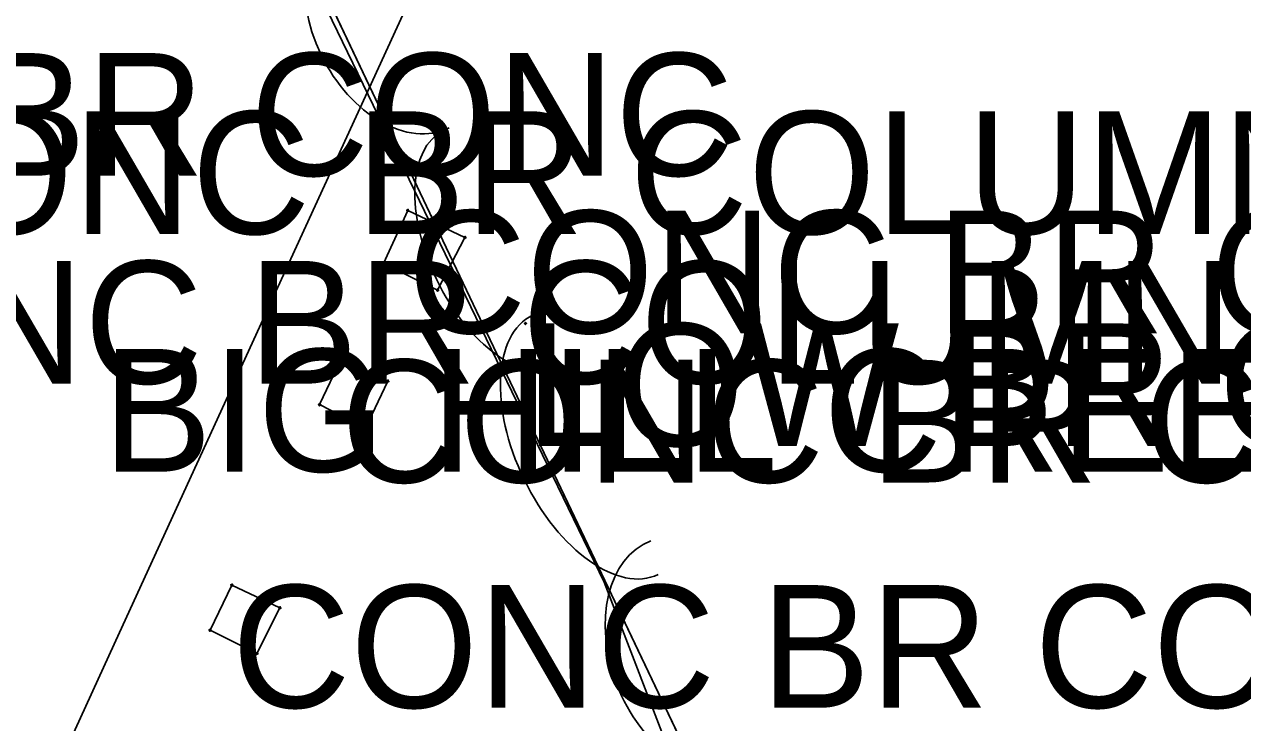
# Model space of a CAD drawing. Extents: x 954793 to 988390, y 1867850 to 1924428.
# Drawn here: x 955122.41 to 955172.03, y 1923850.02 to 1923878.47 of the extents above; entities that cross this region are included whole.
import ezdxf

# ---------------------------------------------------------------- set-up
doc = ezdxf.new("R2010")
doc.units = 0
for name, color, linetype in [('S_BRIDGE', 7, 'Continuous'), ('S_MISC_STRUCTURES', 7, 'Continuous'), ('S_MISC_STRUCTURES_ANNOT', 7, 'Continuous'), ('S_MSC_PT_SYM', 7, 'Continuous'), ('S_STR_PT_SYM', 7, 'Continuous'), ('S_STREAM', 7, 'Continuous'), ('S_SURVEY_TEXT_ANNOT', 7, 'Continuous'), ('S_TREE', 7, 'Continuous')]:
    doc.layers.add(name, color=color, linetype=linetype)

msp = doc.modelspace()

# ---------------------------------------------------------------- linework, layer by layer
at = {"layer": 'S_BRIDGE'}
for p, q in [((955139.184, 1923870.239), (955124.218, 1923901.751)), ((955154.386, 1923838.306), (955139.184, 1923870.239))]:
    msp.add_line(p, q, dxfattribs=at)
msp.add_lwpolyline([(955140.04, 1923804.036), (955147.194, 1923819.986), (955154.386, 1923838.306), (955139.184, 1923870.239), (955124.218, 1923901.751), (955107.649, 1923936.366), (955100.025, 1923919.411), (955092.755, 1923902.862), (955108.64, 1923869.646), (955123.83, 1923837.942), (955140.04, 1923804.036)], dxfattribs=at)
msp.add_lwpolyline([(955140.04, 1923804.036), (955147.194, 1923819.986), (955154.386, 1923838.306), (955139.184, 1923870.239), (955124.218, 1923901.751), (955107.649, 1923936.366), (955100.025, 1923919.411), (955092.755, 1923902.862), (955108.64, 1923869.646), (955123.83, 1923837.942), (955140.04, 1923804.036)], dxfattribs=at)
at = {"layer": 'S_MISC_STRUCTURES'}
for p, q in [((955138.022, 1923870.886), (955137.028, 1923868.731)), ((955140.348, 1923869.792), (955138.022, 1923870.886)), ((955139.236, 1923867.648), (955140.348, 1923869.792)), ((955137.028, 1923868.731), (955139.236, 1923867.648)), ((955135.296, 1923864.807), (955134.434, 1923862.979)), ((955137.208, 1923863.934), (955135.296, 1923864.807)), ((955136.3, 1923862.021), (955137.208, 1923863.934)), ((955134.434, 1923862.979), (955136.3, 1923862.021)), ((955130.858, 1923855.627), (955129.974, 1923853.787)), ((955132.813, 1923854.699), (955130.858, 1923855.627)), ((955131.873, 1923852.842), (955132.813, 1923854.699)), ((955129.974, 1923853.787), (955131.873, 1923852.842))]:
    msp.add_line(p, q, dxfattribs=at)
for points in [[(955138.022, 1923870.886), (955137.028, 1923868.731), (955139.236, 1923867.648), (955140.348, 1923869.792), (955138.022, 1923870.886)], [(955138.022, 1923870.886), (955137.028, 1923868.731), (955139.236, 1923867.648), (955140.348, 1923869.792), (955138.022, 1923870.886)], [(955135.296, 1923864.807), (955134.434, 1923862.979), (955136.3, 1923862.021), (955137.208, 1923863.934), (955135.296, 1923864.807)], [(955135.296, 1923864.807), (955134.434, 1923862.979), (955136.3, 1923862.021), (955137.208, 1923863.934), (955135.296, 1923864.807)], [(955130.858, 1923855.627), (955129.974, 1923853.787), (955131.873, 1923852.842), (955132.813, 1923854.699), (955130.858, 1923855.627)], [(955130.858, 1923855.627), (955129.974, 1923853.787), (955131.873, 1923852.842), (955132.813, 1923854.699), (955130.858, 1923855.627)]]:
    msp.add_lwpolyline(points, dxfattribs=at)
at = {"layer": 'S_MSC_PT_SYM'}
for points in [[(955138.022, 1923870.886), (955138.022, 1923870.936), (955138.022, 1923870.886), (955137.972, 1923870.886), (955138.022, 1923870.886), (955138.022, 1923870.836), (955138.022, 1923870.886), (955138.072, 1923870.886)], [(955138.022, 1923870.886), (955138.022, 1923870.936), (955138.022, 1923870.886), (955137.972, 1923870.886), (955138.022, 1923870.886), (955138.022, 1923870.836), (955138.022, 1923870.886), (955138.072, 1923870.886)], [(955138.022, 1923870.886), (955138.001, 1923870.84), (955138.022, 1923870.886), (955138.067, 1923870.864), (955138.022, 1923870.886), (955138.043, 1923870.931), (955138.022, 1923870.886), (955137.977, 1923870.907)], [(955138.022, 1923870.886), (955138.067, 1923870.865), (955138.022, 1923870.886), (955138.043, 1923870.931), (955138.022, 1923870.886), (955137.977, 1923870.906), (955138.022, 1923870.886), (955138.001, 1923870.84)], [(955138.022, 1923870.886), (955138.001, 1923870.84), (955138.022, 1923870.886), (955138.067, 1923870.864), (955138.022, 1923870.886), (955138.043, 1923870.931), (955138.022, 1923870.886), (955137.977, 1923870.907)], [(955138.022, 1923870.886), (955138.067, 1923870.865), (955138.022, 1923870.886), (955138.043, 1923870.931), (955138.022, 1923870.886), (955137.977, 1923870.906), (955138.022, 1923870.886), (955138.001, 1923870.84)], [(955140.348, 1923869.792), (955140.348, 1923869.842), (955140.348, 1923869.792), (955140.298, 1923869.792), (955140.348, 1923869.792), (955140.348, 1923869.742), (955140.348, 1923869.792), (955140.398, 1923869.792)], [(955140.348, 1923869.792), (955140.348, 1923869.842), (955140.348, 1923869.792), (955140.298, 1923869.792), (955140.348, 1923869.792), (955140.348, 1923869.742), (955140.348, 1923869.792), (955140.398, 1923869.792)], [(955140.348, 1923869.792), (955140.327, 1923869.747), (955140.348, 1923869.792), (955140.394, 1923869.771), (955140.348, 1923869.792), (955140.37, 1923869.838), (955140.348, 1923869.792), (955140.303, 1923869.814)], [(955140.348, 1923869.792), (955140.327, 1923869.747), (955140.348, 1923869.792), (955140.394, 1923869.771), (955140.348, 1923869.792), (955140.37, 1923869.838), (955140.348, 1923869.792), (955140.303, 1923869.814)], [(955137.028, 1923868.731), (955137.028, 1923868.781), (955137.028, 1923868.731), (955136.978, 1923868.731), (955137.028, 1923868.731), (955137.028, 1923868.681), (955137.028, 1923868.731), (955137.078, 1923868.731)], [(955137.028, 1923868.731), (955137.028, 1923868.781), (955137.028, 1923868.731), (955136.978, 1923868.731), (955137.028, 1923868.731), (955137.028, 1923868.681), (955137.028, 1923868.731), (955137.078, 1923868.731)], [(955137.028, 1923868.731), (955137.05, 1923868.776), (955137.028, 1923868.731), (955136.983, 1923868.753), (955137.028, 1923868.731), (955137.006, 1923868.687), (955137.028, 1923868.731), (955137.073, 1923868.709)], [(955137.028, 1923868.731), (955137.05, 1923868.776), (955137.028, 1923868.731), (955136.983, 1923868.753), (955137.028, 1923868.731), (955137.006, 1923868.687), (955137.028, 1923868.731), (955137.073, 1923868.709)], [(955139.236, 1923867.648), (955139.236, 1923867.698), (955139.236, 1923867.648), (955139.186, 1923867.648), (955139.236, 1923867.648), (955139.236, 1923867.598), (955139.236, 1923867.648), (955139.286, 1923867.648)], [(955139.236, 1923867.648), (955139.236, 1923867.698), (955139.236, 1923867.648), (955139.186, 1923867.648), (955139.236, 1923867.648), (955139.236, 1923867.598), (955139.236, 1923867.648), (955139.286, 1923867.648)], [(955139.236, 1923867.648), (955139.192, 1923867.671), (955139.236, 1923867.648), (955139.213, 1923867.604), (955139.236, 1923867.648), (955139.281, 1923867.625), (955139.236, 1923867.648), (955139.259, 1923867.693)], [(955139.236, 1923867.648), (955139.192, 1923867.671), (955139.236, 1923867.648), (955139.213, 1923867.604), (955139.236, 1923867.648), (955139.281, 1923867.625), (955139.236, 1923867.648), (955139.259, 1923867.693)], [(955142.814, 1923866.288), (955142.814, 1923866.338), (955142.814, 1923866.288), (955142.764, 1923866.288), (955142.814, 1923866.288), (955142.814, 1923866.238), (955142.814, 1923866.288), (955142.864, 1923866.288)], [(955142.814, 1923866.288), (955142.814, 1923866.338), (955142.814, 1923866.288), (955142.764, 1923866.288), (955142.814, 1923866.288), (955142.814, 1923866.238), (955142.814, 1923866.288), (955142.864, 1923866.288)], [(955125.59, 1923865.248), (955125.59, 1923865.298), (955125.59, 1923865.248), (955125.54, 1923865.248), (955125.59, 1923865.248), (955125.59, 1923865.198), (955125.59, 1923865.248), (955125.64, 1923865.248)], [(955125.59, 1923865.248), (955125.59, 1923865.298), (955125.59, 1923865.248), (955125.54, 1923865.248), (955125.59, 1923865.248), (955125.59, 1923865.198), (955125.59, 1923865.248), (955125.64, 1923865.248)], [(955135.296, 1923864.807), (955135.296, 1923864.857), (955135.296, 1923864.807), (955135.246, 1923864.807), (955135.296, 1923864.807), (955135.296, 1923864.757), (955135.296, 1923864.807), (955135.346, 1923864.807)], [(955135.296, 1923864.807), (955135.296, 1923864.857), (955135.296, 1923864.807), (955135.246, 1923864.807), (955135.296, 1923864.807), (955135.296, 1923864.757), (955135.296, 1923864.807), (955135.346, 1923864.807)], [(955135.296, 1923864.807), (955135.275, 1923864.762), (955135.296, 1923864.807), (955135.341, 1923864.786), (955135.296, 1923864.807), (955135.317, 1923864.853), (955135.296, 1923864.807), (955135.25, 1923864.828)], [(955135.296, 1923864.807), (955135.275, 1923864.762), (955135.296, 1923864.807), (955135.341, 1923864.786), (955135.296, 1923864.807), (955135.317, 1923864.853), (955135.296, 1923864.807), (955135.25, 1923864.828)], [(955135.296, 1923864.807), (955135.341, 1923864.786), (955135.296, 1923864.807), (955135.317, 1923864.852), (955135.296, 1923864.807), (955135.251, 1923864.828), (955135.296, 1923864.807), (955135.275, 1923864.762)], [(955135.296, 1923864.807), (955135.341, 1923864.786), (955135.296, 1923864.807), (955135.317, 1923864.852), (955135.296, 1923864.807), (955135.251, 1923864.828), (955135.296, 1923864.807), (955135.275, 1923864.762)], [(955137.208, 1923863.934), (955137.208, 1923863.984), (955137.208, 1923863.934), (955137.158, 1923863.934), (955137.208, 1923863.934), (955137.208, 1923863.884), (955137.208, 1923863.934), (955137.258, 1923863.934)], [(955137.208, 1923863.934), (955137.208, 1923863.984), (955137.208, 1923863.934), (955137.158, 1923863.934), (955137.208, 1923863.934), (955137.208, 1923863.884), (955137.208, 1923863.934), (955137.258, 1923863.934)], [(955137.208, 1923863.934), (955137.187, 1923863.889), (955137.208, 1923863.934), (955137.254, 1923863.913), (955137.208, 1923863.934), (955137.229, 1923863.979), (955137.208, 1923863.934), (955137.163, 1923863.955)], [(955137.208, 1923863.934), (955137.187, 1923863.889), (955137.208, 1923863.934), (955137.254, 1923863.913), (955137.208, 1923863.934), (955137.229, 1923863.979), (955137.208, 1923863.934), (955137.163, 1923863.955)], [(955134.434, 1923862.979), (955134.434, 1923863.029), (955134.434, 1923862.979), (955134.384, 1923862.979), (955134.434, 1923862.979), (955134.434, 1923862.929), (955134.434, 1923862.979), (955134.484, 1923862.979)], [(955134.434, 1923862.979), (955134.434, 1923863.029), (955134.434, 1923862.979), (955134.384, 1923862.979), (955134.434, 1923862.979), (955134.434, 1923862.929), (955134.434, 1923862.979), (955134.484, 1923862.979)], [(955134.434, 1923862.979), (955134.457, 1923863.023), (955134.434, 1923862.979), (955134.389, 1923863.002), (955134.434, 1923862.979), (955134.411, 1923862.934), (955134.434, 1923862.979), (955134.478, 1923862.956)], [(955134.434, 1923862.979), (955134.457, 1923863.023), (955134.434, 1923862.979), (955134.389, 1923863.002), (955134.434, 1923862.979), (955134.411, 1923862.934), (955134.434, 1923862.979), (955134.478, 1923862.956)], [(955136.3, 1923862.021), (955136.3, 1923862.071), (955136.3, 1923862.021), (955136.25, 1923862.021), (955136.3, 1923862.021), (955136.3, 1923861.971), (955136.3, 1923862.021), (955136.35, 1923862.021)], [(955136.3, 1923862.021), (955136.3, 1923862.071), (955136.3, 1923862.021), (955136.25, 1923862.021), (955136.3, 1923862.021), (955136.3, 1923861.971), (955136.3, 1923862.021), (955136.35, 1923862.021)], [(955136.3, 1923862.021), (955136.255, 1923862.042), (955136.3, 1923862.021), (955136.279, 1923861.976), (955136.3, 1923862.021), (955136.345, 1923861.999), (955136.3, 1923862.021), (955136.321, 1923862.066)], [(955136.3, 1923862.021), (955136.255, 1923862.042), (955136.3, 1923862.021), (955136.279, 1923861.976), (955136.3, 1923862.021), (955136.345, 1923861.999), (955136.3, 1923862.021), (955136.321, 1923862.066)], [(955130.858, 1923855.627), (955130.858, 1923855.677), (955130.858, 1923855.627), (955130.808, 1923855.627), (955130.858, 1923855.627), (955130.858, 1923855.577), (955130.858, 1923855.627), (955130.908, 1923855.627)], [(955130.858, 1923855.627), (955130.858, 1923855.677), (955130.858, 1923855.627), (955130.808, 1923855.627), (955130.858, 1923855.627), (955130.858, 1923855.577), (955130.858, 1923855.627), (955130.908, 1923855.627)], [(955130.858, 1923855.627), (955130.836, 1923855.582), (955130.858, 1923855.627), (955130.903, 1923855.606), (955130.858, 1923855.627), (955130.879, 1923855.673), (955130.858, 1923855.627), (955130.812, 1923855.649)], [(955130.858, 1923855.627), (955130.836, 1923855.582), (955130.858, 1923855.627), (955130.903, 1923855.606), (955130.858, 1923855.627), (955130.879, 1923855.673), (955130.858, 1923855.627), (955130.812, 1923855.649)], [(955130.858, 1923855.627), (955130.903, 1923855.606), (955130.858, 1923855.627), (955130.879, 1923855.672), (955130.858, 1923855.627), (955130.813, 1923855.649), (955130.858, 1923855.627), (955130.836, 1923855.582)], [(955130.858, 1923855.627), (955130.903, 1923855.606), (955130.858, 1923855.627), (955130.879, 1923855.672), (955130.858, 1923855.627), (955130.813, 1923855.649), (955130.858, 1923855.627), (955130.836, 1923855.582)], [(955132.813, 1923854.699), (955132.813, 1923854.749), (955132.813, 1923854.699), (955132.763, 1923854.699), (955132.813, 1923854.699), (955132.813, 1923854.649), (955132.813, 1923854.699), (955132.863, 1923854.699)], [(955132.813, 1923854.699), (955132.813, 1923854.749), (955132.813, 1923854.699), (955132.763, 1923854.699), (955132.813, 1923854.699), (955132.813, 1923854.649), (955132.813, 1923854.699), (955132.863, 1923854.699)], [(955132.813, 1923854.699), (955132.791, 1923854.654), (955132.813, 1923854.699), (955132.858, 1923854.678), (955132.813, 1923854.699), (955132.834, 1923854.744), (955132.813, 1923854.699), (955132.768, 1923854.721)], [(955132.813, 1923854.699), (955132.791, 1923854.654), (955132.813, 1923854.699), (955132.858, 1923854.678), (955132.813, 1923854.699), (955132.834, 1923854.744), (955132.813, 1923854.699), (955132.768, 1923854.721)], [(955129.974, 1923853.787), (955129.974, 1923853.837), (955129.974, 1923853.787), (955129.924, 1923853.787), (955129.974, 1923853.787), (955129.974, 1923853.737), (955129.974, 1923853.787), (955130.024, 1923853.787)], [(955129.974, 1923853.787), (955129.974, 1923853.837), (955129.974, 1923853.787), (955129.924, 1923853.787), (955129.974, 1923853.787), (955129.974, 1923853.737), (955129.974, 1923853.787), (955130.024, 1923853.787)], [(955129.974, 1923853.787), (955129.996, 1923853.832), (955129.974, 1923853.787), (955129.929, 1923853.809), (955129.974, 1923853.787), (955129.951, 1923853.742), (955129.974, 1923853.787), (955130.018, 1923853.765)], [(955129.974, 1923853.787), (955129.996, 1923853.832), (955129.974, 1923853.787), (955129.929, 1923853.809), (955129.974, 1923853.787), (955129.951, 1923853.742), (955129.974, 1923853.787), (955130.018, 1923853.765)], [(955131.873, 1923852.842), (955131.873, 1923852.892), (955131.873, 1923852.842), (955131.823, 1923852.842), (955131.873, 1923852.842), (955131.873, 1923852.792), (955131.873, 1923852.842), (955131.923, 1923852.842)], [(955131.873, 1923852.842), (955131.873, 1923852.892), (955131.873, 1923852.842), (955131.823, 1923852.842), (955131.873, 1923852.842), (955131.873, 1923852.792), (955131.873, 1923852.842), (955131.923, 1923852.842)], [(955131.873, 1923852.842), (955131.828, 1923852.865), (955131.873, 1923852.842), (955131.85, 1923852.798), (955131.873, 1923852.842), (955131.917, 1923852.82), (955131.873, 1923852.842), (955131.895, 1923852.887)], [(955131.873, 1923852.842), (955131.828, 1923852.865), (955131.873, 1923852.842), (955131.85, 1923852.798), (955131.873, 1923852.842), (955131.917, 1923852.82), (955131.873, 1923852.842), (955131.895, 1923852.887)]]:
    msp.add_lwpolyline(points, close=True, dxfattribs=at)
for points in [[(955138.022, 1923870.886), (955138.022, 1923870.936), (955138.022, 1923870.886), (955137.972, 1923870.886), (955138.022, 1923870.886), (955138.022, 1923870.836), (955138.022, 1923870.886), (955138.072, 1923870.886)], [(955140.348, 1923869.792), (955140.348, 1923869.842), (955140.348, 1923869.792), (955140.298, 1923869.792), (955140.348, 1923869.792), (955140.348, 1923869.742), (955140.348, 1923869.792), (955140.398, 1923869.792)], [(955137.028, 1923868.731), (955137.028, 1923868.781), (955137.028, 1923868.731), (955136.978, 1923868.731), (955137.028, 1923868.731), (955137.028, 1923868.681), (955137.028, 1923868.731), (955137.078, 1923868.731)], [(955139.236, 1923867.648), (955139.236, 1923867.698), (955139.236, 1923867.648), (955139.186, 1923867.648), (955139.236, 1923867.648), (955139.236, 1923867.598), (955139.236, 1923867.648), (955139.286, 1923867.648)], [(955142.814, 1923866.288), (955142.814, 1923866.338), (955142.814, 1923866.288), (955142.764, 1923866.288), (955142.814, 1923866.288), (955142.814, 1923866.238), (955142.814, 1923866.288), (955142.864, 1923866.288)], [(955125.59, 1923865.248), (955125.59, 1923865.298), (955125.59, 1923865.248), (955125.54, 1923865.248), (955125.59, 1923865.248), (955125.59, 1923865.198), (955125.59, 1923865.248), (955125.64, 1923865.248)], [(955135.296, 1923864.807), (955135.296, 1923864.857), (955135.296, 1923864.807), (955135.246, 1923864.807), (955135.296, 1923864.807), (955135.296, 1923864.757), (955135.296, 1923864.807), (955135.346, 1923864.807)], [(955137.208, 1923863.934), (955137.208, 1923863.984), (955137.208, 1923863.934), (955137.158, 1923863.934), (955137.208, 1923863.934), (955137.208, 1923863.884), (955137.208, 1923863.934), (955137.258, 1923863.934)], [(955134.434, 1923862.979), (955134.434, 1923863.029), (955134.434, 1923862.979), (955134.384, 1923862.979), (955134.434, 1923862.979), (955134.434, 1923862.929), (955134.434, 1923862.979), (955134.484, 1923862.979)], [(955136.3, 1923862.021), (955136.3, 1923862.071), (955136.3, 1923862.021), (955136.25, 1923862.021), (955136.3, 1923862.021), (955136.3, 1923861.971), (955136.3, 1923862.021), (955136.35, 1923862.021)], [(955130.858, 1923855.627), (955130.858, 1923855.677), (955130.858, 1923855.627), (955130.808, 1923855.627), (955130.858, 1923855.627), (955130.858, 1923855.577), (955130.858, 1923855.627), (955130.908, 1923855.627)], [(955132.813, 1923854.699), (955132.813, 1923854.749), (955132.813, 1923854.699), (955132.763, 1923854.699), (955132.813, 1923854.699), (955132.813, 1923854.649), (955132.813, 1923854.699), (955132.863, 1923854.699)], [(955129.974, 1923853.787), (955129.974, 1923853.837), (955129.974, 1923853.787), (955129.924, 1923853.787), (955129.974, 1923853.787), (955129.974, 1923853.737), (955129.974, 1923853.787), (955130.024, 1923853.787)], [(955131.873, 1923852.842), (955131.873, 1923852.892), (955131.873, 1923852.842), (955131.823, 1923852.842), (955131.873, 1923852.842), (955131.873, 1923852.792), (955131.873, 1923852.842), (955131.923, 1923852.842)]]:
    msp.add_lwpolyline(points, dxfattribs=at)
at = {"layer": 'S_STR_PT_SYM'}
for points in [[(955139.184, 1923870.239), (955139.184, 1923870.739), (955139.184, 1923870.239), (955138.684, 1923870.239), (955139.184, 1923870.239), (955139.184, 1923869.739), (955139.184, 1923870.239), (955139.684, 1923870.239)], [(955139.184, 1923870.239), (955139.184, 1923870.739), (955139.184, 1923870.239), (955138.684, 1923870.239), (955139.184, 1923870.239), (955139.184, 1923869.739), (955139.184, 1923870.239), (955139.684, 1923870.239)], [(955139.184, 1923870.239), (955138.733, 1923870.024), (955139.184, 1923870.239), (955139.399, 1923869.787), (955139.184, 1923870.239), (955139.636, 1923870.453), (955139.184, 1923870.239), (955138.97, 1923870.69)], [(955139.184, 1923870.239), (955138.733, 1923870.024), (955139.184, 1923870.239), (955139.399, 1923869.787), (955139.184, 1923870.239), (955139.636, 1923870.453), (955139.184, 1923870.239), (955138.97, 1923870.69)]]:
    msp.add_lwpolyline(points, close=True, dxfattribs=at)
msp.add_lwpolyline([(955139.184, 1923870.239), (955139.184, 1923870.739), (955139.184, 1923870.239), (955138.684, 1923870.239), (955139.184, 1923870.239), (955139.184, 1923869.739), (955139.184, 1923870.239), (955139.684, 1923870.239)], dxfattribs=at)
at = {"layer": 'S_STREAM'}
msp.add_lwpolyline([(955045.925, 1923706.517), (955055.202, 1923720.996), (955064.479, 1923735.474), (955073.523, 1923750.581), (955082.568, 1923765.689), (955091.613, 1923780.796), (955100.657, 1923795.903), (955108.521, 1923809.565), (955116.385, 1923823.227), (955119.981, 1923839.944), (955126.28, 1923853.69), (955132.579, 1923867.437), (955138.878, 1923881.183)], dxfattribs=at)
at = {"layer": 'S_TREE'}
msp.add_lwpolyline([(955388.162, 1923772.185), (955326.647, 1923616.743), (955317.496, 1923592.504), (955295.96, 1923579.55), (955279.135, 1923577.883), (955267.028, 1923580.095), (955256.681, 1923594.839), (955243.749, 1923632.032), (955226.688, 1923676.362), (955210.748, 1923713.643), (955201.684, 1923735.9), (955190.255, 1923760.555), (955161.026, 1923816.722), (955146.017, 1923855.748), (955130.556, 1923887.703)], dxfattribs=at)
for centre, major_axis, ratio in [((955137.551, 1923878.714), (2.158, -4.461), 0.685311), ((955141.804, 1923869.325), (2.329, -4.813), 0.540699), ((955145.666, 1923861.343), (2.556, -5.283), 0.55008), ((955149.701, 1923852.805), (1.779, -4.625), 0.685311)]:
    msp.add_ellipse(centre, major_axis=major_axis, ratio=ratio, start_param=3.141593, end_param=6.283185, dxfattribs=at)

# ---------------------------------------------------------------- texts
at = {"layer": 'S_MISC_STRUCTURES_ANNOT'}
for s, p in [(' CONC BR COLUMN 2.0X2.0', (955112.507, 1923869.929)), ('CONC BR COLUMN 2.0X2.0', (955138.022, 1923865.886)), ('CONC BR COLUMN 2.3X2.3', (955109.986, 1923863.835)), ('CONC BR COLUMN 2.0X2.0', (955135.296, 1923859.807)), ('CONC BR COLUMN 2.0X2.0', (955130.858, 1923850.627))]:
    msp.add_text(s, height=5, dxfattribs=at).set_placement(p)
at = {"layer": 'S_SURVEY_TEXT_ANNOT'}
for s, p in [('LOW BR CONC', (955103.374, 1923872.302)), ('LOW BR CONC', (955142.814, 1923861.288)), ('BIG HILL CREEK BR 1969', (955125.59, 1923860.248))]:
    msp.add_text(s, height=5, dxfattribs=at).set_placement(p)

doc.saveas('drawing.dxf')
